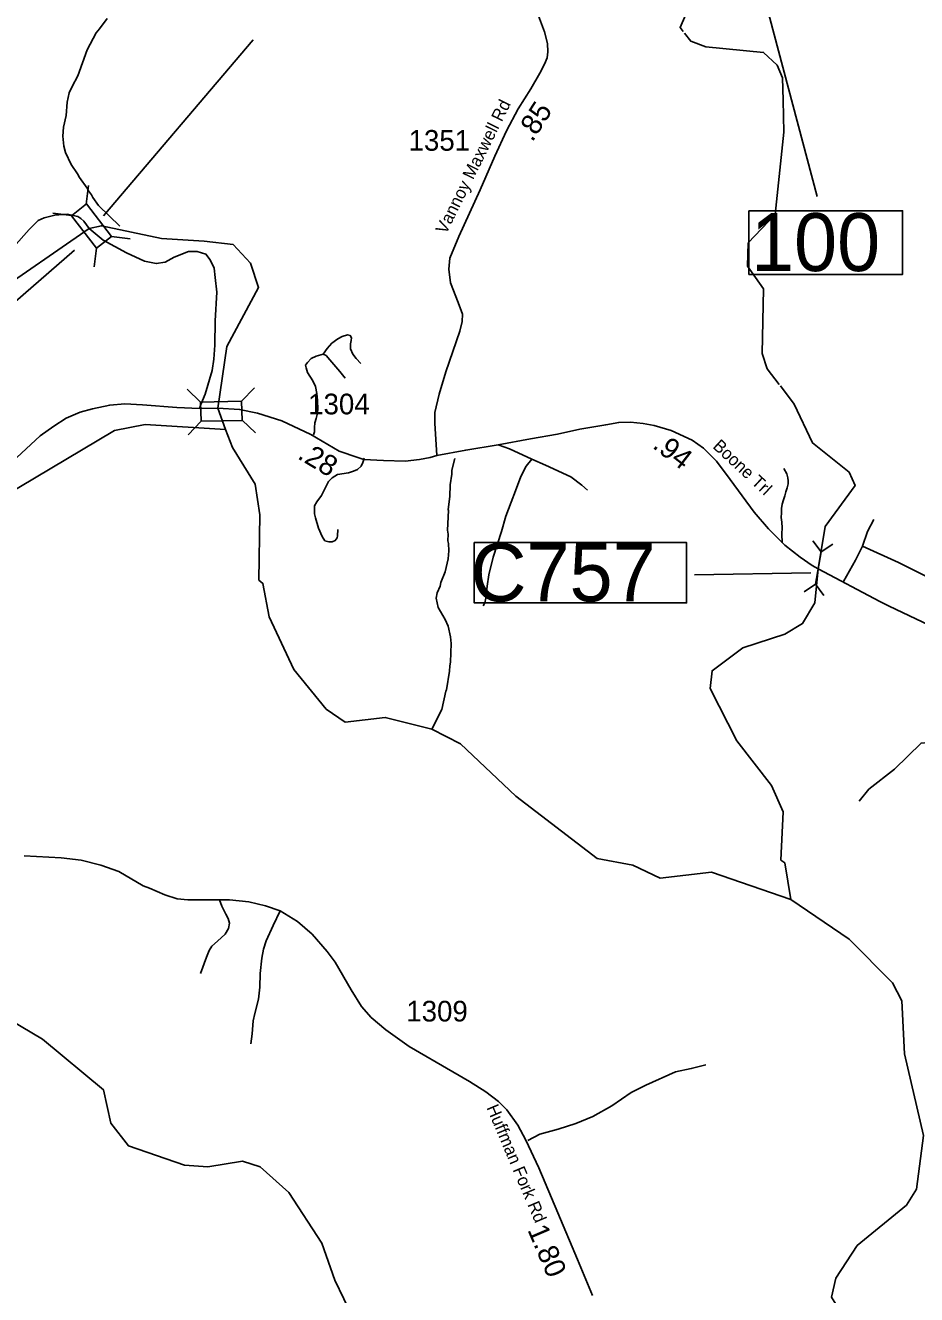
# Model space of a CAD drawing. Extents: x 1248089 to 1457196, y 820910 to 988753.
# Drawn here: x 1318874 to 1324260, y 888444 to 896114 of the extents above; entities that cross this region are included whole.
import ezdxf

# ---------------------------------------------------------------- set-up
doc = ezdxf.new("R2010")
doc.units = 0
for name, color, linetype in [('Exist Hydrographic Creek Single Shore', 7, 'Continuous'), ('Exist Hydrographic Misc Water Feature', 7, 'Continuous'), ('Exist Road Non-System Type 51', 7, 'Continuous'), ('Exist Road Secondary Structure Culvert CELL', 7, 'Continuous'), ('Exist Road Secondary Structure Standard Bridge CELL', 7, 'Continuous'), ('Exist Road Secondary Structure Standard Bridge Number Label', 7, 'Continuous'), ('Exist Road Secondary Type 51 Attributed', 7, 'Continuous'), ('Exist Road Secondary Type 51 Label', 7, 'Continuous'), ('Prop GRAU CAT1 Cell', 7, 'Continuous'), ('Prop Guardrail Anchor Unit CELL', 7, 'Continuous'), ('Prop Lane Lines', 7, 'Continuous')]:
    doc.layers.add(name, color=color, linetype=linetype)

msp = doc.modelspace()

# ---------------------------------------------------------------- linework, layer by layer
at = {"layer": 'Exist Hydrographic Creek Single Shore'}
for points in [[(1322849.4, 896077), (1322830.2, 896101.8), (1322927.1, 896326.3), (1323047.3, 896500.6), (1323100.2, 896563.6), (1323138.8, 896638.1)], [(1319260.3, 894887.5), (1318663.8, 894476.3), (1318409.1, 894604.8), (1318236.1, 894677.3), (1317988.6, 894903.3), (1317899.1, 894917.1), (1317757.1, 894920), (1317553, 895101.4), (1317384.1, 895354.3), (1317377.1, 895413.4)], [(1320037, 893801.6), (1320092.3, 894173.9), (1320282.9, 894530.8), (1320233.7, 894676.9), (1320130.2, 894789.9), (1319953.5, 894809.9), (1319697.5, 894826.8), (1319333.1, 894903.5), (1319260.3, 894887.5)], [(1323664, 892829.9), (1323706.4, 893085.9), (1323887.7, 893333.5), (1323852.1, 893413.2), (1323631.2, 893590.7), (1323519.2, 893826), (1323436.2, 893935.3)], [(1320125.4, 893563.7), (1320083.3, 893672.1), (1320037, 893801.6)], [(1323499.2, 890832.5), (1323020.2, 890996.4), (1322710.3, 890959.9), (1322545.2, 891038.8), (1322329.2, 891079.2), (1321838.2, 891456.7), (1321503.3, 891772), (1321330.2, 891860.8), (1321048.3, 891932.2), (1320806.2, 891904.2), (1320691.2, 891982), (1320497.2, 892222.2), (1320346.2, 892540.5), (1320309.1, 892741.4), (1320284.1, 892761.6), (1320291.6, 893155.5), (1320262.2, 893341.3), (1320125.4, 893563.7)], [(1323499.2, 890832.5), (1323463.3, 891053.1), (1323438.2, 891070), (1323453.3, 891361.9), (1323382.3, 891520.9), (1323172.3, 891791.1), (1323012.2, 892106.2), (1323023.2, 892214.2), (1323210.2, 892351.7), (1323464, 892434.7), (1323570.8, 892499.2), (1323645.4, 892624.7), (1323664, 892829.9)], [(1324639.3, 887470.9), (1324545.9, 887648.4), (1324153.7, 888095.4), (1323856.3, 888248.3), (1323744.3, 888427.7), (1323771.3, 888542.1), (1323901.3, 888739.8), (1324198.4, 888983.3), (1324259.4, 889080.5), (1324300.3, 889404.7), (1324186.3, 889899.4), (1324169.3, 890218.2), (1324113.3, 890327.7), (1323852.3, 890592.3), (1323499.2, 890832.5)]]:
    msp.add_lwpolyline(points, dxfattribs=at)
at = {"layer": 'Exist Hydrographic Misc Water Feature'}
for points in [[(1319367.9, 896155.3), (1319322.1, 896092.6), (1319301.4, 896069.2), (1319246.6, 895966.9), (1319190.1, 895808.6), (1319156.2, 895745.5), (1319139.1, 895706.1), (1319125.6, 895650.5), (1319121.4, 895570.6), (1319105.3, 895499.1), (1319099.8, 895445.2), (1319106.1, 895385), (1319117.1, 895346.8), (1319151, 895273.8), (1319189.5, 895216.7), (1319200.8, 895194.5), (1319247.1, 895131.1), (1319254.6, 895114.9), (1319273.9, 895090.3), (1319281.4, 895074.1), (1319316.1, 895025.1), (1319443.9, 894901.7)], [(1323429.1, 893944.8), (1323357.2, 894039.4), (1323326.2, 894131.9), (1323335.2, 894522.4), (1323238.2, 894659), (1323242.2, 894800), (1323404.1, 894970.6), (1323458.1, 895468.6), (1323454.2, 895662.5), (1323448.2, 895797.2), (1323417.2, 895873.3), (1323335.2, 895950.5), (1322986.2, 895983.8), (1322895.2, 896018.3), (1322857.7, 896066.5)], [(1315554.1, 893395), (1315880.1, 893070), (1316053.1, 892991), (1316328.1, 892959.3), (1316611.1, 892602.3), (1316907.1, 892412.5), (1317132.1, 892417.8), (1317208.1, 892449.2), (1317483.1, 892460.1), (1318532.2, 893102.1), (1318643.1, 893208.2), (1319413.2, 893665.6), (1319597.1, 893701.3), (1320083.3, 893672.1)], [(1321469.8, 893497.5), (1321451.8, 893426.1), (1321451.1, 893402.2), (1321441.3, 893338.4), (1321439.3, 893266.5), (1321429.1, 893188.8), (1321430.9, 893182.7), (1321425.6, 893063), (1321428.9, 893038.9), (1321427.7, 892998.9), (1321431.3, 892982.8), (1321432, 892938.8), (1321428.8, 892891), (1321410.5, 892811.5), (1321384.7, 892748.2), (1321380.1, 892724.4), (1321362.9, 892684.9), (1321356, 892653.1), (1321368.5, 892596.8), (1321410.4, 892523.6), (1321429.3, 892483), (1321443.4, 892418.6), (1321446.3, 892378.5), (1321443.2, 892266.7), (1321438.5, 892242.9), (1321437.6, 892210.9), (1321418.5, 892099.5), (1321414.2, 892091.6), (1321391.1, 891980.3), (1321330.2, 891860.8)], [(1321070.3, 887854.4), (1320744.3, 888530.7), (1320666.2, 888755.4), (1320465.3, 889061.5), (1320293.3, 889216), (1320186.2, 889250.9), (1319976.2, 889215.7), (1319835.3, 889225.2), (1319496.2, 889343.6), (1319390.2, 889480.3), (1319345.2, 889681.5), (1318977.2, 889987.7), (1318450.1, 890300.2)]]:
    msp.add_lwpolyline(points, dxfattribs=at)
at = {"layer": 'Exist Road Non-System Type 51'}
for points in [[(1320674, 894126.7), (1320697.2, 894161.4), (1320726.1, 894194.7), (1320762.2, 894219.3), (1320788.3, 894233.8), (1320821.5, 894243.9), (1320837.4, 894239.6), (1320844.7, 894226.5), (1320841.8, 894210.6), (1320838.9, 894188.9), (1320838.9, 894160), (1320851.9, 894126.7), (1320872.1, 894100.6), (1320901, 894070.2)], [(1320614.7, 893639), (1320622, 893657.8), (1320620.5, 893683.9), (1320623.4, 893711.4), (1320630.6, 893738.9), (1320636.4, 893762), (1320640.8, 893793.9), (1320639.3, 893847.4), (1320635, 893889.4), (1320626.3, 893931.3), (1320611.9, 893966.1), (1320578.6, 894016.7), (1320569.9, 894045.6), (1320567, 894060.1), (1320578.6, 894077.5), (1320600.3, 894102.1), (1320630.6, 894115.1), (1320674, 894126.7)], [(1320674, 894126.7), (1320691.4, 894119.4), (1320714.5, 894093.4), (1320775.2, 894022.5), (1320805.6, 893982)], [(1321731.1, 893579.4), (1321800.4, 893556), (1321935.4, 893492.5)], [(1320921.3, 893498.7), (1320914.1, 893472.6), (1320902.5, 893450.9), (1320880.8, 893430.7), (1320856.2, 893420.5), (1320827.3, 893410.4), (1320760.8, 893400.3), (1320727.5, 893380), (1320705.8, 893356.9), (1320689.9, 893326.5), (1320663.9, 893272.9), (1320635, 893235.3), (1320622, 893210.7), (1320620.5, 893163), (1320626.3, 893138.4), (1320645.1, 893076.1), (1320666.8, 893025.5), (1320684.1, 892999.4), (1320707.3, 892993.7), (1320727.5, 892993.7), (1320746.3, 893000.9), (1320757.9, 893016.8), (1320759.3, 893028.4), (1320762.2, 893067.5)], [(1321935.4, 893492.5), (1321899.6, 893450.2), (1321868.7, 893388.4), (1321836.2, 893300.5), (1321810.2, 893232.1), (1321777.6, 893147.5), (1321751.6, 893056.3), (1321701.2, 892900.1), (1321675.2, 892794.3), (1321665.4, 892725.9), (1321655.6, 892652.7), (1321650.8, 892625), (1321641, 892605.5)], [(1321935.4, 893492.5), (1322016.7, 893456.7), (1322169.6, 893386.8), (1322236.3, 893336.3), (1322270.4, 893305.4)], [(1323446.4, 892986.2), (1323445.7, 893042.2), (1323446.5, 893078.2), (1323445.3, 893112.3), (1323441.9, 893140.4), (1323442.7, 893168.4), (1323443.2, 893194.4), (1323447.9, 893220.3), (1323454.4, 893246.2), (1323463, 893271.8), (1323469.6, 893295.7), (1323478.1, 893319.6), (1323482.8, 893343.5), (1323483.2, 893361.5), (1323481.5, 893379.5), (1323476.2, 893403.6), (1323456.8, 893436.3)], [(1323932.1, 892966.8), (1323962.6, 893054.6), (1324000.8, 893127.2)], [(1323817.6, 892752.9), (1323890.1, 892882.7), (1323932.1, 892966.8)], [(1323932.1, 892966.8), (1324149.6, 892867.5), (1324634.2, 892626.9), (1324989, 892455)], [(1324912.7, 891928), (1324897.5, 891936.8), (1324847.8, 891913.9), (1324775.4, 891856.6), (1324741, 891822.2), (1324718.1, 891780.2), (1324695.2, 891764.9), (1324668.5, 891761.1), (1324596, 891761.1), (1324378.5, 891784), (1324328.9, 891780.2), (1324287, 891776.4), (1324126.7, 891619.8), (1323970.3, 891497.6), (1323913, 891425)], [(1320047.2, 890830.3), (1320061.2, 890790.6), (1320086.1, 890743), (1320099.7, 890715.8), (1320106.5, 890688.6), (1320102, 890656.9), (1320081.6, 890622.9), (1320034, 890579.9), (1320000.1, 890550.4), (1319984.2, 890523.3), (1319968.4, 890482.5), (1319932.2, 890385.1)], [(1320413.9, 890763.6), (1320371.4, 890675.1), (1320328.4, 890582.2), (1320312.5, 890532.3), (1320303.5, 890477.9), (1320292.1, 890385.1), (1320289.9, 890301.2), (1320283.1, 890228.7), (1320260.4, 890142.6), (1320251.4, 890097.3), (1320244.6, 890020.3), (1320235.5, 889959.1)], [(1321909.8, 889374.2), (1321982.3, 889412.4), (1322093, 889442.9), (1322199.8, 889477.3), (1322302.8, 889519.3), (1322417.3, 889584.2), (1322535.6, 889664.4), (1322623.3, 889710.2), (1322802.7, 889790.4), (1322898.1, 889809.5), (1322985.8, 889832.5)]]:
    msp.add_lwpolyline(points, dxfattribs=at)
at = {"layer": 'Exist Road Secondary Structure Culvert CELL'}
for p, q in [((1323633.4, 892998.6), (1323683.2, 892931.9)), ((1323752.5, 892978.1), (1323683.2, 892931.9)), ((1323683.2, 892931.9), (1323649.6, 892736.4)), ((1323580.3, 892690.2), (1323649.6, 892736.4)), ((1323699.5, 892669.7), (1323649.6, 892736.4))]:
    msp.add_line(p, q, dxfattribs=at)
at = {"layer": 'Exist Road Secondary Structure Standard Bridge CELL'}
for p, q in [((1319242, 895033.6), (1319256.4, 895145.9)), ((1319152.4, 894964.5), (1319040.1, 894978.9)), ((1319507.4, 894824.3), (1319395.1, 894838.7)), ((1319289, 894655.7), (1319303.5, 894768)), ((1319851.2, 893916), (1319932.9, 893837.7)), ((1320180.8, 893842.5), (1320259.1, 893924.2)), ((1320183.2, 893729.4), (1320264.9, 893651.1)), ((1319857.1, 893640.3), (1319935.4, 893722))]:
    msp.add_line(p, q, dxfattribs=at)
for points in [[(1319303.5, 894768), (1319152, 894964.1), (1319243.6, 895034.9), (1319395.1, 894838.7)], [(1319932.9, 893837.7), (1320180.8, 893843), (1320183.2, 893727.3), (1319935.4, 893722)]]:
    msp.add_lwpolyline(points, close=True, dxfattribs=at)
at = {"layer": 'Exist Road Secondary Structure Standard Bridge Number Label'}
for p, q in [((1323187.6, 896858.5), (1323658.2, 895080.7)), ((1319346, 894963.5), (1320250.5, 896027.5))]:
    msp.add_line(p, q, dxfattribs=at)
msp.add_lwpolyline([(1323246, 894993.9), (1324175, 894993.9), (1324175, 894609.8), (1323246, 894609.8)], close=True, dxfattribs=at)
msp.add_lwpolyline([(1319171.1, 894755.4), (1318191.5, 893906.4), (1316493.4, 894559.5)], dxfattribs=at)
at = {"layer": 'Exist Road Secondary Type 51 Attributed'}
for points in [[(1321949.9, 896236.6), (1322010.7, 896074.6), (1322028.5, 896005.7), (1322030.4, 895954.5), (1322026.5, 895919.1), (1322010.7, 895879.7), (1321983.2, 895824.6), (1321928.1, 895730.1), (1321851.4, 895609.9), (1321780.5, 895478), (1321710.1, 895323.7), (1321621.6, 895120.9), (1321492.5, 894839), (1321439.4, 894707.3), (1321433.4, 894640.8), (1321443, 894558.6), (1321490.1, 894439), (1321515.4, 894368.5), (1321514.2, 894325), (1321499.7, 894265.8), (1321415.1, 894020.4), (1321375.3, 893885.7), (1321348.8, 893774.5), (1321347.6, 893709.8), (1321361, 893515.9)], [(1318802.4, 894774.6), (1318896.6, 894881), (1318952.1, 894934.2), (1318988.4, 894951.1), (1319051.1, 894968), (1319126, 894972.8), (1319190.5, 894958.4), (1319209.2, 894947.8), (1319228.1, 894931.1), (1319260.3, 894887.5)], [(1319260.3, 894887.5), (1319343.8, 894816.4), (1319484.1, 894740), (1319593.4, 894688.4), (1319665.3, 894675.1), (1319718.6, 894684), (1319772.6, 894714.3), (1319859.5, 894748.1), (1319911.8, 894748.7), (1319965, 894731.8), (1319991.5, 894698), (1320015.7, 894647.2), (1320020.5, 894591.6), (1320030.2, 894502.2), (1320020.5, 894328.2), (1320018.2, 894182.4), (1320013.3, 894097.8), (1320003.7, 894027.7), (1319960.2, 893885.1), (1319933.6, 893822.2), (1319926.4, 893798.1)], [(1318821.6, 893503.2), (1318963.8, 893633), (1319046, 893691.4), (1319120.6, 893739.8), (1319206.1, 893777.1), (1319279.3, 893796.4), (1319384.2, 893819.9), (1319475.3, 893826.8), (1319581.6, 893821.3), (1319790, 893804.7), (1319926.4, 893798.1)], [(1319926.4, 893798.1), (1320037, 893801.6)], [(1320037, 893801.6), (1320168.1, 893793.4), (1320277.2, 893771.2), (1320423.5, 893724.3), (1320598.8, 893642.8), (1320770, 893540.5), (1320882.7, 893503.6), (1320918.6, 893489.8), (1321037.3, 893484.3), (1321168.4, 893481.5), (1321255.4, 893491.2), (1321320.2, 893503.6), (1321361, 893515.9)], [(1321361, 893515.9), (1321535.1, 893547.6), (1321731.1, 893579.4), (1321927.1, 893615.3), (1322090, 893644.3), (1322225.3, 893673.3), (1322381.3, 893701), (1322459.3, 893714.7), (1322531.1, 893716.1), (1322607, 893709.2), (1322673.3, 893695.4), (1322776.8, 893666.4), (1322903.8, 893608.3), (1322971.4, 893560), (1323049.7, 893480.2), (1323132.5, 893369.7), (1323278.8, 893172.2), (1323363.9, 893072), (1323463.3, 892972.5), (1323555.8, 892900.7), (1323628.9, 892849.6), (1323664, 892829.9), (1324037.7, 892631.9)], [(1324037.7, 892631.9), (1324093.8, 892604.3), (1324454.7, 892433.5), (1324519.6, 892410), (1324613.4, 892392.1), (1324686.6, 892383.8), (1324776.3, 892387.9), (1324850.3, 892398.9), (1324934.5, 892416.9), (1325009, 892447.3), (1325125, 892523.3), (1325239.5, 892592.3), (1325359.6, 892661.4), (1325442, 892712.1), (1325511.1, 892739.7), (1325593.9, 892764.6), (1325676.7, 892781.1), (1325736.1, 892783.9)], [(1318866.3, 891094.6), (1319089.6, 891082.4), (1319211.4, 891069), (1319330.7, 891038.3), (1319437.8, 891000.1), (1319585.9, 890914.2), (1319624.4, 890899), (1319716.2, 890859.2), (1319791.1, 890836.3), (1319856, 890830.3), (1320047.2, 890830.3), (1320108.4, 890828.7), (1320224.7, 890816.5), (1320324.1, 890793.5), (1320413.9, 890763.6), (1320519.4, 890697.7), (1320606.6, 890621.2), (1320696.9, 890517.1), (1320745.8, 890452.8), (1320841.8, 890285.2), (1320906, 890184.2), (1320962.6, 890118.4), (1321051.3, 890043.4), (1321193.1, 889942.9), (1321457.7, 889789.9), (1321558.7, 889731.7), (1321656.6, 889668.9), (1321733.1, 889610.7), (1321783.2, 889559.6), (1321849, 889467.8), (1321897.9, 889377.5), (1321975.9, 889209.1), (1322091.8, 888937.7), (1322209.6, 888656), (1322301.2, 888437.8)]]:
    msp.add_lwpolyline(points, dxfattribs=at)
at = {"layer": 'Prop Guardrail Anchor Unit CELL'}
msp.add_line((1323621.4, 892806), (1322916.7, 892794.1), dxfattribs=at)
msp.add_lwpolyline([(1321586.3, 892988.5), (1322869.2, 892988.5), (1322869.2, 892623.5), (1321586.3, 892623.5)], close=True, dxfattribs=at)

# ---------------------------------------------------------------- texts
at = {"layer": 'Exist Road Secondary Structure Standard Bridge Number Label'}
msp.add_text('100', height=350, dxfattribs=at).set_placement((1323258.6, 894629.5))
at = {"layer": 'Exist Road Secondary Type 51 Label'}
for s, rotation, p in [('Vannoy Maxwell Rd', 63.63856, (1321415.8, 894847.6)), ('Boone Trl', 317.14874, (1323023, 893564.5)), ('Huffman Fork Rd', 292.90842, (1321659, 889573.8))]:
    msp.add_text(s, height=75, rotation=rotation, dxfattribs=at).set_placement(p)
at = {"layer": 'Prop GRAU CAT1 Cell'}
for s, rotation, p in [('.85', 57.42811, (1321937.3, 895404.8)), ('.94', 322.16211, (1322658, 893565.3)), ('.28', 329.1521, (1320512.4, 893500)), ('1.80', 293.12359, (1321906.3, 888835.3))]:
    msp.add_text(s, height=125, rotation=rotation, dxfattribs=at).set_placement(p)
at = {"layer": 'Prop Guardrail Anchor Unit CELL'}
msp.add_text('C757', height=350, dxfattribs=at).set_placement((1321564.1, 892633.2))
at = {"layer": 'Prop Lane Lines'}
for s, p in [('1351', (1321189.6, 895356.8)), ('1304', (1320582.7, 893763.6)), ('1309', (1321175.7, 890094.2))]:
    msp.add_text(s, height=125, dxfattribs=at).set_placement(p)

doc.saveas('drawing.dxf')
